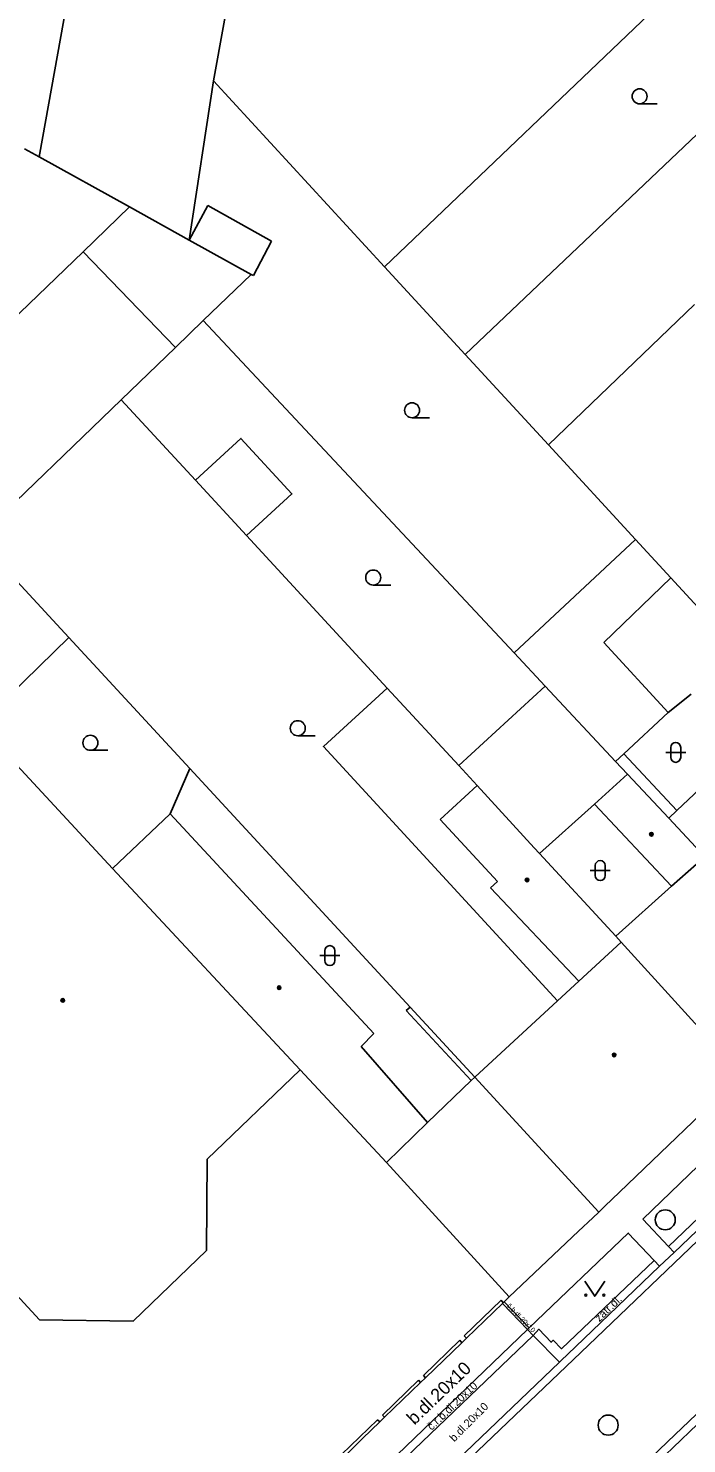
# Model space of a CAD drawing. Extents: x -596229 to -595156, y -1161237 to -1159376.
# Drawn here: x -595973.9 to -595941, y -1160558.2 to -1160487.4 of the extents above; entities that cross this region are included whole.
import ezdxf

# ---------------------------------------------------------------- set-up
doc = ezdxf.new("R2010")
doc.units = 0
for name, color, linetype in [('DOP - kresba z DSPS bez souradnic', 7, 'Continuous'), ('DOP - rozhrani ploch obecne', 7, 'Continuous'), ('Level 27', 7, 'Continuous'), ('Level 36', 7, 'Continuous'), ('Level 39', 7, 'Continuous'), ('Specificka linie pasportu komunikaci', 7, 'Continuous'), ('TM - budovy zdene_ betonove - VP', 7, 'Continuous'), ('TM - chodniky - VP', 7, 'Continuous'), ('TM - komunikace - VP', 7, 'Continuous'), ('TM - letecke snimky - pomocna linie', 7, 'Continuous'), ('TM - popis povrchu', 7, 'Continuous'), ('TM - rozhrani mezi zpev. plochami mezi sebou - VP', 7, 'Continuous'), ('TM - vstup do budovy - zdene_ betonove', 7, 'Continuous')]:
    doc.layers.add(name, color=color, linetype=linetype)

msp = doc.modelspace()

# ---------------------------------------------------------------- linework, layer by layer
at = {"layer": 'DOP - kresba z DSPS bez souradnic'}
for points in [[(-595965.91, -1160498.02), (-595964.97, -1160496.29)], [(-595964.97, -1160496.29), (-595961.8, -1160498.07)], [(-595961.8, -1160498.07), (-595962.69, -1160499.8)], [(-595962.69, -1160499.8), (-595962.8, -1160499.74)], [(-595944.19, -1160523.7), (-595941.54, -1160526.54)], [(-595954.87, -1160536.36), (-595955.06, -1160536.53)], [(-595955.06, -1160536.53), (-595951.81, -1160540.03)]]:
    msp.add_lwpolyline(points, dxfattribs=at)
at = {"layer": 'DOP - rozhrani ploch obecne'}
for points in [[(-595964.69, -1160490.07), (-595960.97, -1160469.55)], [(-595973.4, -1160493.87), (-595969.4, -1160471.64)], [(-595952.11, -1160503.74), (-595927.94, -1160480.75)], [(-595956.15, -1160499.36), (-595941.84, -1160485.69)], [(-595965.91, -1160498.02), (-595964.69, -1160490.07)], [(-595964.69, -1160490.07), (-595956.15, -1160499.36)], [(-595974.14, -1160493.46), (-595973.4, -1160493.87)], [(-595968.88, -1160496.37), (-595973.4, -1160493.87)], [(-595971.21, -1160498.61), (-595968.88, -1160496.37)], [(-595968.88, -1160496.37), (-595965.91, -1160498.02)], [(-595962.8, -1160499.74), (-595965.91, -1160498.02)], [(-595992.39, -1160519.01), (-595971.21, -1160498.61)], [(-595956.15, -1160499.36), (-595952.11, -1160503.74)], [(-595965.2, -1160502.04), (-595962.8, -1160499.74)], [(-595947.96, -1160508.25), (-595940.65, -1160501.25)], [(-595965.2, -1160502.04), (-595966.59, -1160503.39)], [(-595949.67, -1160518.66), (-595965.2, -1160502.04)], [(-595966.59, -1160503.39), (-595969.3, -1160506)], [(-595952.11, -1160503.74), (-595947.96, -1160508.25)], [(-595969.3, -1160506), (-595976.49, -1160512.94)], [(-595965.59, -1160510.03), (-595969.3, -1160506)], [(-595943.6, -1160512.99), (-595947.96, -1160508.25)], [(-595963.04, -1160512.79), (-595965.59, -1160510.03)], [(-595971.92, -1160517.89), (-595976.49, -1160512.94)], [(-595956.02, -1160520.41), (-595963.04, -1160512.79)], [(-595941.84, -1160514.91), (-595943.6, -1160512.99)], [(-595971.92, -1160517.89), (-595976.39, -1160522.25)], [(-595965.87, -1160524.44), (-595971.92, -1160517.89)], [(-595948.12, -1160520.31), (-595949.67, -1160518.66)], [(-595952.44, -1160524.29), (-595956.02, -1160520.41)], [(-595944.6, -1160524.08), (-595948.12, -1160520.31)], [(-595944.19, -1160523.7), (-595941.98, -1160521.63)], [(-595951.52, -1160525.29), (-595952.44, -1160524.29)], [(-595944.6, -1160524.08), (-595944.19, -1160523.7)], [(-595944, -1160524.72), (-595944.6, -1160524.08)], [(-595965.87, -1160524.44), (-595966.86, -1160526.7)], [(-595954.87, -1160536.36), (-595965.87, -1160524.44)], [(-595945.66, -1160526.21), (-595948.4, -1160528.68)], [(-595951.64, -1160539.86), (-595954.87, -1160536.36)]]:
    msp.add_lwpolyline(points, dxfattribs=at)
at = {"layer": 'Level 27'}
for centre in [(-595942.12, -1160546.99), (-595944.97, -1160557.25)]:
    msp.add_circle(centre, 0.5, dxfattribs=at)
at = {"layer": 'Level 36'}
for p, q in [((-595943.4, -1160491.215), (-595942.525, -1160491.215)), ((-595954.77, -1160506.905), (-595953.895, -1160506.905)), ((-595956.71, -1160515.265), (-595955.835, -1160515.265)), ((-595960.48, -1160522.795), (-595959.605, -1160522.795)), ((-595970.84, -1160523.525), (-595969.965, -1160523.525)), ((-595942.096, -1160523.626), (-595941.096, -1160523.626)), ((-595941.846, -1160523.376), (-595941.846, -1160523.876)), ((-595941.346, -1160523.376), (-595941.346, -1160523.876)), ((-595945.616, -1160529.286), (-595945.616, -1160529.786)), ((-595945.116, -1160529.286), (-595945.116, -1160529.786)), ((-595945.866, -1160529.536), (-595944.866, -1160529.536)), ((-595959.126, -1160533.536), (-595959.126, -1160534.036)), ((-595958.626, -1160533.536), (-595958.626, -1160534.036)), ((-595959.376, -1160533.786), (-595958.376, -1160533.786))]:
    msp.add_line(p, q, dxfattribs=at)
msp.add_lwpolyline([(-595946.14, -1160550.06), (-595945.64, -1160550.81), (-595945.14, -1160550.06)], dxfattribs=at)
for centre, radius in [((-595943.4, -1160490.84), 0.375), ((-595954.77, -1160506.53), 0.375), ((-595956.71, -1160514.89), 0.375), ((-595960.48, -1160522.42), 0.375), ((-595970.84, -1160523.15), 0.375), ((-595946.09, -1160550.76), 0.05), ((-595945.191, -1160550.76), 0.05)]:
    msp.add_circle(centre, radius, dxfattribs=at)
for centre, start, end in [((-595941.596, -1160523.376), 0, 180), ((-595941.596, -1160523.876), 180, 0), ((-595945.366, -1160529.286), 0, 180), ((-595945.366, -1160529.786), 180, 0), ((-595958.876, -1160533.536), 0, 180), ((-595958.876, -1160534.036), 180, 0)]:
    msp.add_arc(centre, 0.25, start, end, dxfattribs=at)
at = {"layer": 'Level 39'}
for centre, radius in [((-595942.81, -1160527.72), 0.09), ((-595942.81, -1160527.72), 0.0398), ((-595949.02, -1160530), 0.09), ((-595949.02, -1160530), 0.0398), ((-595961.41, -1160535.39), 0.09), ((-595961.41, -1160535.39), 0.0398), ((-595972.22, -1160536.02), 0.09), ((-595972.22, -1160536.02), 0.0398), ((-595944.67, -1160538.75), 0.09), ((-595944.67, -1160538.75), 0.0398)]:
    msp.add_circle(centre, radius, dxfattribs=at)
at = {"layer": 'Specificka linie pasportu komunikaci'}
for points in [[(-595952.05, -1160552.91), (-595950.25, -1160551.17)], [(-595954.09, -1160554.88), (-595952.28, -1160553.13)], [(-595956.14, -1160556.86), (-595954.34, -1160555.12)], [(-595958.05, -1160558.71), (-595957.24, -1160557.92), (-595956.38, -1160557.09)]]:
    msp.add_lwpolyline(points, dxfattribs=at)
at = {"layer": 'TM - budovy zdene_ betonove - VP'}
for points in [[(-595945.19, -1160518.14), (-595941.84, -1160514.91)], [(-595941.84, -1160514.91), (-595939.71, -1160517.22)], [(-595941.98, -1160521.63), (-595945.19, -1160518.14)], [(-595940.82, -1160520.71), (-595941.98, -1160521.63)], [(-595976.39, -1160522.25), (-595969.74, -1160529.43)], [(-595941.54, -1160526.54), (-595938.37, -1160523.55)], [(-595944, -1160524.72), (-595945.66, -1160526.21)], [(-595941.94, -1160526.92), (-595944, -1160524.72)], [(-595951.52, -1160525.29), (-595953.36, -1160526.98)], [(-595948.67, -1160528.39), (-595951.52, -1160525.29)], [(-595945.66, -1160526.21), (-595941.81, -1160530.32)], [(-595969.74, -1160529.43), (-595966.86, -1160526.7)], [(-595966.86, -1160526.7), (-595956.68, -1160537.68)], [(-595953.36, -1160526.98), (-595950.5, -1160530.08)], [(-595941.94, -1160526.92), (-595941.54, -1160526.54)], [(-595940.14, -1160528.84), (-595941.94, -1160526.92)], [(-595948.67, -1160528.39), (-595948.4, -1160528.68)], [(-595948.4, -1160528.68), (-595944.59, -1160532.82)], [(-595941.81, -1160530.32), (-595940.14, -1160528.84)], [(-595969.74, -1160529.43), (-595960.36, -1160539.5)], [(-595950.85, -1160530.4), (-595950.5, -1160530.08)], [(-595946.44, -1160535.07), (-595950.85, -1160530.4)], [(-595944.59, -1160532.82), (-595941.81, -1160530.32)], [(-595944.59, -1160532.82), (-595944.32, -1160533.12)], [(-595944.32, -1160533.12), (-595946.44, -1160535.07)], [(-595938.29, -1160539.75), (-595944.32, -1160533.12)], [(-595947.5, -1160536.04), (-595946.44, -1160535.07)], [(-595951.64, -1160539.86), (-595947.5, -1160536.04)], [(-595956.68, -1160537.68), (-595957.32, -1160538.32)], [(-595957.32, -1160538.32), (-595953.99, -1160542.13)], [(-595960.36, -1160539.5), (-595965, -1160543.96)], [(-595960.36, -1160539.5), (-595956.05, -1160544.12)], [(-595951.81, -1160540.03), (-595951.64, -1160539.86)], [(-595951.64, -1160539.86), (-595945.43, -1160546.6)], [(-595944.41, -1160545.61), (-595938.29, -1160539.75)], [(-595953.99, -1160542.13), (-595951.81, -1160540.03)], [(-595956.05, -1160544.12), (-595953.99, -1160542.13)], [(-595965, -1160543.96), (-595965.04, -1160548.53)], [(-595956.05, -1160544.12), (-595949.92, -1160550.84)], [(-595945.74, -1160546.89), (-595945.43, -1160546.6)], [(-595945.43, -1160546.6), (-595945.13, -1160546.31)], [(-595949.92, -1160550.84), (-595946.45, -1160547.56)], [(-595965.04, -1160548.53), (-595968.7, -1160552.05)], [(-595973.38, -1160551.98), (-595975.91, -1160549.26)], [(-595950.21, -1160551.13), (-595950.32, -1160551.01)], [(-595950.16, -1160551.08), (-595950.21, -1160551.13)], [(-595949.92, -1160550.84), (-595950.16, -1160551.08)], [(-595968.7, -1160552.05), (-595973.38, -1160551.98)], [(-595952.28, -1160553.13), (-595952.39, -1160553.01)], [(-595952.05, -1160552.91), (-595952.28, -1160553.13)], [(-595952.16, -1160552.79), (-595952.05, -1160552.91)], [(-595954.34, -1160555.12), (-595954.45, -1160555.01)], [(-595954.09, -1160554.88), (-595954.34, -1160555.12)], [(-595954.2, -1160554.77), (-595954.09, -1160554.88)], [(-595956.14, -1160556.86), (-595956.38, -1160557.09)], [(-595956.25, -1160556.75), (-595956.14, -1160556.86)], [(-595956.38, -1160557.09), (-595956.49, -1160556.98)]]:
    msp.add_lwpolyline(points, dxfattribs=at)
at = {"layer": 'TM - chodniky - VP'}
for points in [[(-595943.24, -1160546.95), (-595936.77, -1160540.72)], [(-595941.96, -1160548.32), (-595935.47, -1160542.12)], [(-595941.96, -1160548.32), (-595943.24, -1160546.95)], [(-595948.91, -1160552.38), (-595943.97, -1160547.65), (-595942.67, -1160549.02)], [(-595942.67, -1160549.02), (-595947.3, -1160553.43), (-595947.72, -1160553.01), (-595947.82, -1160553.11), (-595948.43, -1160552.46), (-595948.71, -1160552.77)], [(-595949, -1160552.47), (-595948.91, -1160552.38)], [(-595948.71, -1160552.77), (-595949, -1160552.47)]]:
    msp.add_lwpolyline(points, dxfattribs=at)
at = {"layer": 'TM - komunikace - VP'}
for points in [[(-595941.68, -1160548.62), (-595935.19, -1160542.42)], [(-595931.36, -1160548.42), (-595931.99, -1160549.04), (-595941.72, -1160558.37), (-595942.49, -1160559.1)], [(-595941.68, -1160548.62), (-595942.4, -1160549.31)], [(-595942.4, -1160549.31), (-595946.61, -1160553.34), (-595947.34, -1160554.04), (-595947.41, -1160554.1)], [(-595947.41, -1160554.1), (-595954.47, -1160560.86)]]:
    msp.add_lwpolyline(points, dxfattribs=at)
at = {"layer": 'TM - letecke snimky - pomocna linie'}
for points in [[(-595966.59, -1160503.39), (-595971.21, -1160498.61)], [(-595965.59, -1160510.03), (-595963.32, -1160507.94), (-595960.77, -1160510.71), (-595963.04, -1160512.79)], [(-595949.67, -1160518.66), (-595943.6, -1160512.99)], [(-595956.02, -1160520.41), (-595959.2, -1160523.34), (-595947.5, -1160536.04)], [(-595952.44, -1160524.29), (-595948.12, -1160520.31)]]:
    msp.add_lwpolyline(points, dxfattribs=at)
at = {"layer": 'TM - rozhrani mezi zpev. plochami mezi sebou - VP'}
for points in [[(-595932.79, -1160540.65), (-595933.11, -1160540.96), (-595946.34, -1160553.62), (-595947.07, -1160554.32), (-595953.68, -1160560.64)], [(-595947.08, -1160562.98), (-595946.46, -1160562.37), (-595942, -1160558.08), (-595932.24, -1160548.78), (-595928.76, -1160545.41), (-595927.81, -1160544.51)], [(-595941.68, -1160548.62), (-595941.96, -1160548.32)], [(-595942.67, -1160549.02), (-595942.4, -1160549.31)], [(-595950.25, -1160551.17), (-595950.21, -1160551.13)], [(-595949, -1160552.47), (-595950.25, -1160551.17)], [(-595950.16, -1160551.08), (-595948.91, -1160552.38)], [(-595956.82, -1160559.98), (-595949, -1160552.47)], [(-595948.71, -1160552.77), (-595956.24, -1160559.98)], [(-595947.41, -1160554.1), (-595948.71, -1160552.77)]]:
    msp.add_lwpolyline(points, dxfattribs=at)
at = {"layer": 'TM - vstup do budovy - zdene_ betonove'}
for points in [[(-595945.13, -1160546.31), (-595944.41, -1160545.61)], [(-595946.45, -1160547.56), (-595945.74, -1160546.89)], [(-595952.16, -1160552.79), (-595950.32, -1160551.01)], [(-595954.2, -1160554.77), (-595952.39, -1160553.01)], [(-595956.25, -1160556.75), (-595954.45, -1160555.01)], [(-595958.29, -1160558.72), (-595956.49, -1160556.98)]]:
    msp.add_lwpolyline(points, dxfattribs=at)

# ---------------------------------------------------------------- texts
at = {"layer": 'TM - popis povrchu'}
for s, height, rotation, p in [('č.b.dl.20x10', 0.25, 314, (-595950.05, -1160551.31)), ('zatr.dl.', 0.4, 43.60296, (-595945.41, -1160552.11)), ('b.dl.20x10', 0.65, 44, (-595954.65, -1160557.27)), ('č.r.b.dl.20x10', 0.4, 43.51929, (-595953.79, -1160557.54)), ('b.dl.20x10', 0.4, 45.25568, (-595952.66, -1160558.11))]:
    msp.add_text(s, height=height, rotation=rotation, dxfattribs=at).set_placement(p)

doc.saveas('drawing.dxf')
